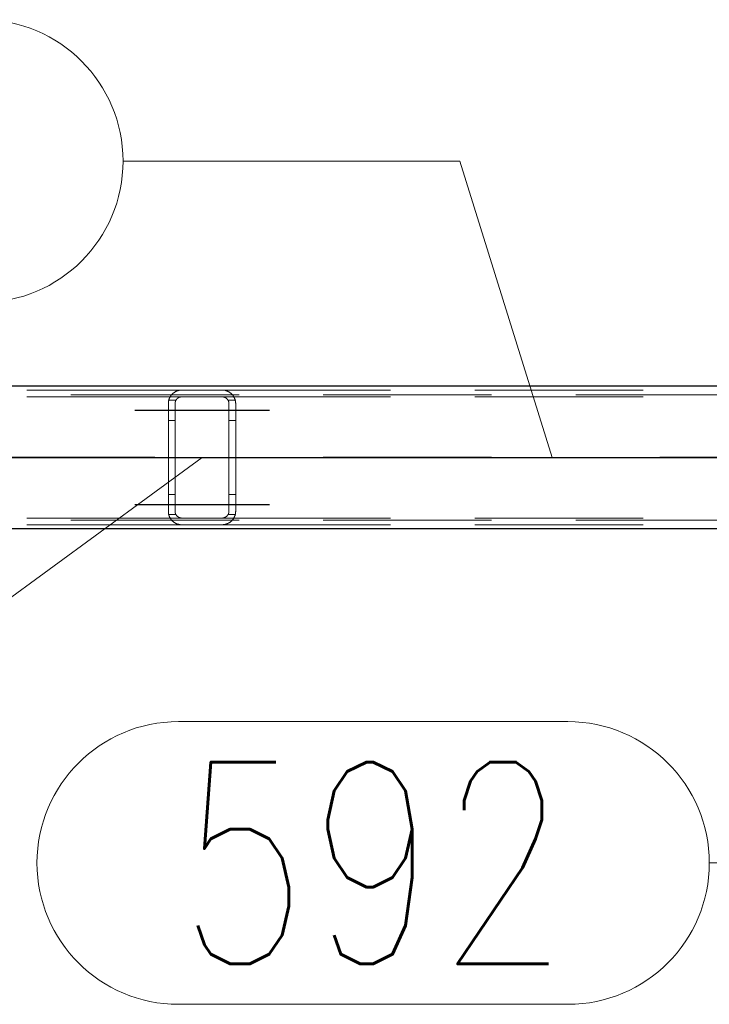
# Model space of a CAD drawing. Header units: millimetres. Extents: x -851 to 2, y 9346 to 10016.
# Tile 465 of 505: x -408 to -398, y 9781 to 9796. Entities that reach past the tile are written whole.
import ezdxf

# ---------------------------------------------------------------- set-up
doc = ezdxf.new("R2010")
doc.units = ezdxf.units.MM
doc.header["$LTSCALE"] = 10
doc.linetypes.add('HIDDEN', pattern=[0.375, 0.25, -0.125])
doc.linetypes.add('MITTE', pattern=[2, 1.25, -0.25, 0.25, -0.25])
for name, color, linetype, lineweight in [('PS_Hidden', 2, 'HIDDEN', 9), ('PS_Pos', 1, 'Continuous', 15), ('PS_Shape', 161, 'Continuous', 30), ('PS_SOLID', 7, 'Continuous', 30)]:
    doc.layers.add(name, color=color, linetype=linetype, lineweight=lineweight)
doc.layers.add('PS_Mid', color=5, linetype='MITTE')
doc.styles.add('simplex', font='simplex.shx', dxfattribs={"width": 0.75})

# ---------------------------------------------------------------- blocks, each defined once
blk = doc.blocks.new('*X1225')
at = {"layer": 'PS_Hidden', "color": 2, "linetype": 'HIDDEN'}
for p, q in [((-415.432, 9790.478), (-405.632, 9790.478)), ((-405.777, 9790.416), (-405.774, 9790.42)), ((-405.774, 9790.42), (-405.77, 9790.423)), ((-405.77, 9790.423), (-405.767, 9790.426)), ((-405.767, 9790.426), (-405.764, 9790.429)), ((-405.764, 9790.429), (-405.76, 9790.432)), ((-405.76, 9790.432), (-405.757, 9790.434)), ((-405.757, 9790.434), (-405.753, 9790.437)), ((-405.753, 9790.437), (-405.75, 9790.44)), ((-405.75, 9790.44), (-405.746, 9790.443)), ((-405.746, 9790.443), (-405.742, 9790.445)), ((-405.742, 9790.445), (-405.738, 9790.448)), ((-405.738, 9790.448), (-405.733, 9790.451)), ((-405.733, 9790.451), (-405.729, 9790.453)), ((-405.729, 9790.453), (-405.724, 9790.456)), ((-405.724, 9790.456), (-405.719, 9790.458)), ((-405.719, 9790.458), (-405.714, 9790.46)), ((-405.714, 9790.46), (-405.709, 9790.463)), ((-405.709, 9790.463), (-405.704, 9790.465)), ((-405.704, 9790.465), (-405.699, 9790.467)), ((-405.699, 9790.467), (-405.693, 9790.468)), ((-405.693, 9790.468), (-405.688, 9790.47)), ((-405.688, 9790.47), (-405.682, 9790.472)), ((-405.682, 9790.472), (-405.675, 9790.473)), ((-405.675, 9790.473), (-405.669, 9790.475)), ((-405.669, 9790.475), (-405.662, 9790.476)), ((-405.662, 9790.476), (-405.655, 9790.477)), ((-405.655, 9790.477), (-405.647, 9790.477)), ((-405.647, 9790.477), (-405.64, 9790.478)), ((-405.64, 9790.478), (-405.632, 9790.478)), ((-405.632, 9790.478), (-405.032, 9790.478)), ((-405.032, 9790.478), (-395.232, 9790.478)), ((-405.032, 9790.478), (-405.025, 9790.478)), ((-405.025, 9790.478), (-405.018, 9790.477)), ((-405.018, 9790.477), (-405.011, 9790.477)), ((-405.011, 9790.477), (-405.003, 9790.476)), ((-405.003, 9790.476), (-404.996, 9790.475)), ((-404.996, 9790.475), (-404.99, 9790.473)), ((-404.99, 9790.473), (-404.983, 9790.472)), ((-404.983, 9790.472), (-404.977, 9790.47)), ((-404.977, 9790.47), (-404.972, 9790.468)), ((-404.972, 9790.468), (-404.966, 9790.467)), ((-404.966, 9790.467), (-404.961, 9790.465)), ((-404.961, 9790.465), (-404.956, 9790.463)), ((-404.956, 9790.463), (-404.951, 9790.461)), ((-404.951, 9790.461), (-404.946, 9790.458)), ((-404.946, 9790.458), (-404.941, 9790.456)), ((-404.941, 9790.456), (-404.937, 9790.454)), ((-404.937, 9790.454), (-404.932, 9790.451)), ((-404.932, 9790.451), (-404.928, 9790.448)), ((-404.928, 9790.448), (-404.924, 9790.446)), ((-404.924, 9790.446), (-404.919, 9790.443)), ((-404.919, 9790.443), (-404.915, 9790.44)), ((-404.915, 9790.44), (-404.912, 9790.437)), ((-404.912, 9790.437), (-404.908, 9790.434)), ((-404.908, 9790.434), (-404.904, 9790.431)), ((-404.904, 9790.431), (-404.901, 9790.428)), ((-404.901, 9790.428), (-404.897, 9790.425)), ((-404.897, 9790.425), (-404.894, 9790.422)), ((-404.894, 9790.422), (-404.891, 9790.419)), ((-404.891, 9790.419), (-404.888, 9790.416)), ((-168.532, 9790.408), (-423.732, 9790.408)), ((-415.432, 9790.378), (-405.632, 9790.378)), ((-405.832, 9790.292), (-405.831, 9790.297)), ((-405.832, 9790.287), (-405.832, 9790.292)), ((-405.832, 9790.283), (-405.832, 9790.287)), ((-405.832, 9790.278), (-405.832, 9790.283)), ((-405.832, 9788.678), (-405.832, 9790.278)), ((-405.831, 9790.302), (-405.83, 9790.306)), ((-405.831, 9790.297), (-405.831, 9790.302)), ((-405.83, 9790.311), (-405.829, 9790.316)), ((-405.83, 9790.306), (-405.83, 9790.311)), ((-405.829, 9790.316), (-405.828, 9790.32)), ((-405.828, 9790.32), (-405.827, 9790.325)), ((-405.827, 9790.325), (-405.826, 9790.329)), ((-405.826, 9790.329), (-405.824, 9790.334)), ((-405.719, 9790.328), (-405.826, 9790.328)), ((-405.824, 9790.334), (-405.823, 9790.338)), ((-405.823, 9790.338), (-405.822, 9790.343)), ((-405.822, 9790.343), (-405.82, 9790.347)), ((-405.82, 9790.347), (-405.818, 9790.352)), ((-405.818, 9790.352), (-405.817, 9790.356)), ((-405.817, 9790.356), (-405.815, 9790.36)), ((-405.815, 9790.36), (-405.813, 9790.364)), ((-405.813, 9790.364), (-405.811, 9790.369)), ((-405.811, 9790.369), (-405.809, 9790.373)), ((-405.809, 9790.373), (-405.806, 9790.377)), ((-405.806, 9790.377), (-405.804, 9790.381)), ((-405.804, 9790.381), (-405.802, 9790.384)), ((-405.802, 9790.384), (-405.799, 9790.388)), ((-405.799, 9790.388), (-405.797, 9790.392)), ((-405.797, 9790.392), (-405.794, 9790.396)), ((-405.794, 9790.396), (-405.791, 9790.399)), ((-405.791, 9790.399), (-405.789, 9790.403)), ((-405.789, 9790.403), (-405.786, 9790.406)), ((-405.786, 9790.406), (-405.783, 9790.41)), ((-405.783, 9790.41), (-405.78, 9790.413)), ((-405.78, 9790.413), (-405.777, 9790.416)), ((-405.731, 9790.293), (-405.732, 9790.291)), ((-405.732, 9790.291), (-405.732, 9790.289)), ((-405.732, 9790.289), (-405.732, 9790.287)), ((-405.732, 9790.287), (-405.732, 9790.284)), ((-405.732, 9790.284), (-405.732, 9790.282)), ((-405.732, 9790.282), (-405.732, 9790.28)), ((-405.732, 9790.28), (-405.732, 9790.278)), ((-405.732, 9790.278), (-405.732, 9788.678)), ((-405.73, 9790.298), (-405.731, 9790.295)), ((-405.731, 9790.295), (-405.731, 9790.293)), ((-405.729, 9790.302), (-405.73, 9790.3)), ((-405.73, 9790.3), (-405.73, 9790.298)), ((-405.728, 9790.306), (-405.729, 9790.304)), ((-405.729, 9790.304), (-405.729, 9790.302)), ((-405.727, 9790.311), (-405.728, 9790.308)), ((-405.728, 9790.308), (-405.728, 9790.306)), ((-405.726, 9790.313), (-405.727, 9790.311)), ((-405.725, 9790.315), (-405.726, 9790.313)), ((-405.724, 9790.317), (-405.725, 9790.315)), ((-405.723, 9790.321), (-405.724, 9790.319)), ((-405.724, 9790.319), (-405.724, 9790.317)), ((-405.722, 9790.323), (-405.723, 9790.321)), ((-405.72, 9790.325), (-405.722, 9790.323)), ((-405.719, 9790.327), (-405.72, 9790.325)), ((-405.718, 9790.329), (-405.719, 9790.327)), ((-405.717, 9790.331), (-405.718, 9790.329)), ((-405.716, 9790.333), (-405.717, 9790.331)), ((-405.714, 9790.335), (-405.716, 9790.333)), ((-405.713, 9790.337), (-405.714, 9790.335)), ((-405.712, 9790.339), (-405.713, 9790.337)), ((-405.71, 9790.341), (-405.712, 9790.339)), ((-405.709, 9790.343), (-405.71, 9790.341)), ((-405.707, 9790.344), (-405.709, 9790.343)), ((-405.706, 9790.346), (-405.707, 9790.344)), ((-405.704, 9790.348), (-405.706, 9790.346)), ((-405.702, 9790.349), (-405.704, 9790.348)), ((-405.701, 9790.351), (-405.702, 9790.349)), ((-405.699, 9790.353), (-405.701, 9790.351)), ((-405.697, 9790.354), (-405.699, 9790.353)), ((-405.695, 9790.356), (-405.697, 9790.354)), ((-405.693, 9790.357), (-405.695, 9790.356)), ((-405.691, 9790.359), (-405.693, 9790.357)), ((-405.689, 9790.36), (-405.691, 9790.359)), ((-405.687, 9790.362), (-405.689, 9790.36)), ((-405.685, 9790.363), (-405.687, 9790.362)), ((-405.682, 9790.365), (-405.685, 9790.363)), ((-405.68, 9790.366), (-405.682, 9790.365)), ((-405.677, 9790.367), (-405.68, 9790.366)), ((-405.675, 9790.369), (-405.677, 9790.367)), ((-405.672, 9790.37), (-405.675, 9790.369)), ((-405.669, 9790.371), (-405.672, 9790.37)), ((-405.667, 9790.372), (-405.669, 9790.371)), ((-405.664, 9790.373), (-405.667, 9790.372)), ((-405.661, 9790.374), (-405.664, 9790.373)), ((-405.658, 9790.375), (-405.661, 9790.374)), ((-405.655, 9790.375), (-405.658, 9790.375)), ((-405.652, 9790.376), (-405.655, 9790.375)), ((-405.649, 9790.377), (-405.652, 9790.376)), ((-405.645, 9790.377), (-405.649, 9790.377)), ((-405.642, 9790.377), (-405.645, 9790.377)), ((-405.639, 9790.378), (-405.642, 9790.377)), ((-405.636, 9790.378), (-405.639, 9790.378)), ((-405.632, 9790.378), (-405.636, 9790.378)), ((-405.032, 9790.378), (-405.632, 9790.378)), ((-405.032, 9790.378), (-395.232, 9790.378)), ((-405.029, 9790.378), (-405.032, 9790.378)), ((-405.032, 9790.378), (-405.032, 9790.378)), ((-405.026, 9790.378), (-405.029, 9790.378)), ((-405.022, 9790.377), (-405.026, 9790.378)), ((-405.019, 9790.377), (-405.022, 9790.377)), ((-405.016, 9790.376), (-405.019, 9790.377)), ((-405.012, 9790.376), (-405.016, 9790.376)), ((-405.009, 9790.375), (-405.012, 9790.376)), ((-405.006, 9790.374), (-405.009, 9790.375)), ((-405.003, 9790.373), (-405.006, 9790.374)), ((-405, 9790.373), (-405.003, 9790.373)), ((-404.997, 9790.372), (-405, 9790.373)), ((-404.995, 9790.37), (-404.997, 9790.372)), ((-404.992, 9790.369), (-404.995, 9790.37)), ((-404.989, 9790.368), (-404.992, 9790.369)), ((-404.987, 9790.367), (-404.989, 9790.368)), ((-404.984, 9790.366), (-404.987, 9790.367)), ((-404.982, 9790.364), (-404.984, 9790.366)), ((-404.98, 9790.363), (-404.982, 9790.364)), ((-404.977, 9790.361), (-404.98, 9790.363)), ((-404.975, 9790.36), (-404.977, 9790.361)), ((-404.973, 9790.358), (-404.975, 9790.36)), ((-404.971, 9790.357), (-404.973, 9790.358)), ((-404.969, 9790.355), (-404.971, 9790.357)), ((-404.967, 9790.353), (-404.969, 9790.355)), ((-404.965, 9790.352), (-404.967, 9790.353)), ((-404.963, 9790.35), (-404.965, 9790.352)), ((-404.962, 9790.349), (-404.963, 9790.35)), ((-404.96, 9790.347), (-404.962, 9790.349)), ((-404.959, 9790.345), (-404.96, 9790.347)), ((-404.957, 9790.344), (-404.959, 9790.345)), ((-404.956, 9790.342), (-404.957, 9790.344)), ((-404.954, 9790.34), (-404.956, 9790.342)), ((-404.953, 9790.338), (-404.954, 9790.34)), ((-404.951, 9790.336), (-404.953, 9790.338)), ((-404.95, 9790.335), (-404.951, 9790.336)), ((-404.949, 9790.333), (-404.95, 9790.335)), ((-404.948, 9790.331), (-404.949, 9790.333)), ((-404.946, 9790.329), (-404.948, 9790.331)), ((-404.945, 9790.327), (-404.946, 9790.329)), ((-404.839, 9790.328), (-404.946, 9790.328)), ((-404.944, 9790.325), (-404.945, 9790.327)), ((-404.943, 9790.323), (-404.944, 9790.325)), ((-404.942, 9790.321), (-404.943, 9790.323)), ((-404.941, 9790.319), (-404.942, 9790.321)), ((-404.94, 9790.317), (-404.941, 9790.319)), ((-404.939, 9790.315), (-404.94, 9790.317)), ((-404.939, 9790.312), (-404.939, 9790.315)), ((-404.938, 9790.31), (-404.939, 9790.312)), ((-404.937, 9790.308), (-404.938, 9790.31)), ((-404.936, 9790.306), (-404.937, 9790.308)), ((-404.936, 9790.304), (-404.936, 9790.306)), ((-404.935, 9790.302), (-404.936, 9790.304)), ((-404.935, 9790.3), (-404.935, 9790.302)), ((-404.934, 9790.297), (-404.935, 9790.3)), ((-404.934, 9790.295), (-404.934, 9790.297)), ((-404.934, 9790.293), (-404.934, 9790.295)), ((-404.933, 9790.291), (-404.934, 9790.293)), ((-404.933, 9790.289), (-404.933, 9790.291)), ((-404.933, 9790.287), (-404.933, 9790.289)), ((-404.933, 9790.284), (-404.933, 9790.287)), ((-404.932, 9790.282), (-404.933, 9790.284)), ((-404.932, 9790.28), (-404.932, 9790.282)), ((-404.932, 9790.278), (-404.932, 9790.28)), ((-404.932, 9788.678), (-404.932, 9790.278)), ((-404.888, 9790.416), (-404.885, 9790.413)), ((-404.885, 9790.413), (-404.882, 9790.41)), ((-404.882, 9790.41), (-404.879, 9790.406)), ((-404.879, 9790.406), (-404.876, 9790.403)), ((-404.876, 9790.403), (-404.874, 9790.4)), ((-404.874, 9790.4), (-404.871, 9790.396)), ((-404.871, 9790.396), (-404.868, 9790.392)), ((-404.868, 9790.392), (-404.866, 9790.389)), ((-404.866, 9790.389), (-404.863, 9790.385)), ((-404.863, 9790.385), (-404.861, 9790.381)), ((-404.861, 9790.381), (-404.859, 9790.377)), ((-404.859, 9790.377), (-404.857, 9790.373)), ((-404.857, 9790.373), (-404.854, 9790.369)), ((-404.854, 9790.369), (-404.852, 9790.365)), ((-404.852, 9790.365), (-404.85, 9790.361)), ((-404.85, 9790.361), (-404.848, 9790.356)), ((-404.848, 9790.356), (-404.847, 9790.352)), ((-404.847, 9790.352), (-404.845, 9790.348)), ((-404.845, 9790.348), (-404.843, 9790.343)), ((-404.843, 9790.343), (-404.842, 9790.339)), ((-404.842, 9790.339), (-404.841, 9790.334)), ((-404.841, 9790.334), (-404.839, 9790.33)), ((-404.839, 9790.33), (-404.838, 9790.325)), ((-404.838, 9790.325), (-404.837, 9790.32)), ((-404.837, 9790.32), (-404.836, 9790.316)), ((-404.836, 9790.316), (-404.835, 9790.311)), ((-404.835, 9790.311), (-404.834, 9790.306)), ((-404.834, 9790.306), (-404.834, 9790.302)), ((-404.834, 9790.302), (-404.833, 9790.297)), ((-404.833, 9790.297), (-404.833, 9790.292)), ((-404.833, 9790.292), (-404.833, 9790.287)), ((-404.833, 9790.287), (-404.832, 9790.283)), ((-404.832, 9790.283), (-404.832, 9790.278)), ((-404.832, 9790.278), (-404.832, 9788.678)), ((-405.732, 9790.028), (-405.832, 9790.028)), ((-404.832, 9790.028), (-404.932, 9790.028)), ((-405.732, 9788.928), (-405.832, 9788.928)), ((-404.832, 9788.928), (-404.932, 9788.928)), ((-405.832, 9788.673), (-405.832, 9788.678)), ((-405.832, 9788.668), (-405.832, 9788.673)), ((-405.832, 9788.664), (-405.832, 9788.668)), ((-405.831, 9788.659), (-405.832, 9788.664)), ((-405.732, 9788.678), (-405.732, 9788.676)), ((-405.732, 9788.676), (-405.732, 9788.674)), ((-405.732, 9788.674), (-405.732, 9788.671)), ((-405.732, 9788.671), (-405.732, 9788.669)), ((-405.732, 9788.669), (-405.732, 9788.667)), ((-405.732, 9788.667), (-405.732, 9788.665)), ((-405.732, 9788.665), (-405.731, 9788.663)), ((-405.731, 9788.663), (-405.731, 9788.66)), ((-404.934, 9788.663), (-404.933, 9788.665)), ((-404.934, 9788.661), (-404.934, 9788.663)), ((-404.933, 9788.671), (-404.932, 9788.674)), ((-404.933, 9788.669), (-404.933, 9788.671)), ((-404.933, 9788.667), (-404.933, 9788.669)), ((-404.933, 9788.665), (-404.933, 9788.667)), ((-404.932, 9788.676), (-404.932, 9788.678)), ((-404.932, 9788.674), (-404.932, 9788.676)), ((-404.832, 9788.673), (-404.833, 9788.668)), ((-404.833, 9788.668), (-404.833, 9788.664)), ((-404.833, 9788.664), (-404.833, 9788.659)), ((-404.832, 9788.678), (-404.832, 9788.673)), ((-168.532, 9788.548), (-423.732, 9788.548)), ((-415.432, 9788.578), (-405.632, 9788.578)), ((-405.831, 9788.654), (-405.831, 9788.659)), ((-405.83, 9788.649), (-405.831, 9788.654)), ((-405.83, 9788.645), (-405.83, 9788.649)), ((-405.829, 9788.64), (-405.83, 9788.645)), ((-405.828, 9788.636), (-405.829, 9788.64)), ((-405.827, 9788.631), (-405.828, 9788.636)), ((-405.826, 9788.626), (-405.827, 9788.631)), ((-405.719, 9788.628), (-405.826, 9788.628)), ((-405.824, 9788.622), (-405.826, 9788.626)), ((-405.823, 9788.617), (-405.824, 9788.622)), ((-405.822, 9788.613), (-405.823, 9788.617)), ((-405.82, 9788.608), (-405.822, 9788.613)), ((-405.818, 9788.604), (-405.82, 9788.608)), ((-405.817, 9788.6), (-405.818, 9788.604)), ((-405.815, 9788.596), (-405.817, 9788.6)), ((-405.813, 9788.591), (-405.815, 9788.596)), ((-405.811, 9788.587), (-405.813, 9788.591)), ((-405.809, 9788.583), (-405.811, 9788.587)), ((-405.806, 9788.579), (-405.809, 9788.583)), ((-405.804, 9788.575), (-405.806, 9788.579)), ((-405.802, 9788.571), (-405.804, 9788.575)), ((-405.799, 9788.568), (-405.802, 9788.571)), ((-405.797, 9788.564), (-405.799, 9788.568)), ((-405.794, 9788.56), (-405.797, 9788.564)), ((-405.791, 9788.556), (-405.794, 9788.56)), ((-405.789, 9788.553), (-405.791, 9788.556)), ((-405.786, 9788.549), (-405.789, 9788.553)), ((-405.783, 9788.546), (-405.786, 9788.549)), ((-405.78, 9788.543), (-405.783, 9788.546)), ((-405.777, 9788.539), (-405.78, 9788.543)), ((-405.774, 9788.536), (-405.777, 9788.539)), ((-405.77, 9788.533), (-405.774, 9788.536)), ((-405.767, 9788.53), (-405.77, 9788.533)), ((-405.764, 9788.527), (-405.767, 9788.53)), ((-405.76, 9788.524), (-405.764, 9788.527)), ((-405.757, 9788.521), (-405.76, 9788.524)), ((-405.753, 9788.519), (-405.757, 9788.521)), ((-405.75, 9788.516), (-405.753, 9788.519)), ((-405.746, 9788.513), (-405.75, 9788.516)), ((-405.731, 9788.66), (-405.73, 9788.658)), ((-405.73, 9788.658), (-405.73, 9788.656)), ((-405.73, 9788.656), (-405.729, 9788.654)), ((-405.729, 9788.654), (-405.729, 9788.652)), ((-405.729, 9788.652), (-405.728, 9788.649)), ((-405.728, 9788.649), (-405.728, 9788.647)), ((-405.728, 9788.647), (-405.727, 9788.645)), ((-405.727, 9788.645), (-405.726, 9788.643)), ((-405.726, 9788.643), (-405.725, 9788.641)), ((-405.725, 9788.641), (-405.724, 9788.639)), ((-405.724, 9788.639), (-405.724, 9788.637)), ((-405.724, 9788.637), (-405.723, 9788.635)), ((-405.723, 9788.635), (-405.722, 9788.633)), ((-405.722, 9788.633), (-405.72, 9788.63)), ((-405.72, 9788.63), (-405.719, 9788.628)), ((-405.719, 9788.628), (-405.718, 9788.626)), ((-405.718, 9788.626), (-405.717, 9788.625)), ((-405.717, 9788.625), (-405.716, 9788.623)), ((-405.716, 9788.623), (-405.714, 9788.621)), ((-405.714, 9788.621), (-405.713, 9788.619)), ((-405.713, 9788.619), (-405.712, 9788.617)), ((-405.712, 9788.617), (-405.71, 9788.615)), ((-405.71, 9788.615), (-405.709, 9788.613)), ((-405.709, 9788.613), (-405.707, 9788.611)), ((-405.707, 9788.611), (-405.706, 9788.61)), ((-405.706, 9788.61), (-405.704, 9788.608)), ((-405.704, 9788.608), (-405.702, 9788.606)), ((-405.702, 9788.606), (-405.701, 9788.605)), ((-405.701, 9788.605), (-405.699, 9788.603)), ((-405.699, 9788.603), (-405.697, 9788.602)), ((-405.697, 9788.602), (-405.695, 9788.6)), ((-405.695, 9788.6), (-405.693, 9788.598)), ((-405.693, 9788.598), (-405.691, 9788.597)), ((-405.691, 9788.597), (-405.689, 9788.595)), ((-405.689, 9788.595), (-405.687, 9788.594)), ((-405.687, 9788.594), (-405.685, 9788.593)), ((-405.685, 9788.593), (-405.682, 9788.591)), ((-405.682, 9788.591), (-405.68, 9788.59)), ((-405.68, 9788.59), (-405.677, 9788.589)), ((-405.677, 9788.589), (-405.675, 9788.587)), ((-405.675, 9788.587), (-405.672, 9788.586)), ((-405.672, 9788.586), (-405.669, 9788.585)), ((-405.669, 9788.585), (-405.667, 9788.584)), ((-405.667, 9788.584), (-405.664, 9788.583)), ((-405.664, 9788.583), (-405.661, 9788.582)), ((-405.661, 9788.582), (-405.658, 9788.581)), ((-405.658, 9788.581), (-405.655, 9788.58)), ((-405.655, 9788.58), (-405.652, 9788.58)), ((-405.652, 9788.58), (-405.649, 9788.579)), ((-405.649, 9788.579), (-405.645, 9788.579)), ((-405.645, 9788.579), (-405.642, 9788.578)), ((-405.642, 9788.578), (-405.639, 9788.578)), ((-405.639, 9788.578), (-405.636, 9788.578)), ((-405.636, 9788.578), (-405.632, 9788.578)), ((-405.632, 9788.578), (-405.032, 9788.578)), ((-405.632, 9788.578), (-405.632, 9788.578)), ((-405.032, 9788.578), (-395.232, 9788.578)), ((-405.032, 9788.578), (-405.029, 9788.578)), ((-405.029, 9788.578), (-405.026, 9788.578)), ((-405.026, 9788.578), (-405.022, 9788.578)), ((-405.022, 9788.578), (-405.019, 9788.579)), ((-405.019, 9788.579), (-405.016, 9788.579)), ((-405.016, 9788.579), (-405.012, 9788.58)), ((-405.012, 9788.58), (-405.009, 9788.581)), ((-405.009, 9788.581), (-405.006, 9788.581)), ((-405.006, 9788.581), (-405.003, 9788.582)), ((-405.003, 9788.582), (-405, 9788.583)), ((-405, 9788.583), (-404.997, 9788.584)), ((-404.997, 9788.584), (-404.995, 9788.585)), ((-404.995, 9788.585), (-404.992, 9788.586)), ((-404.992, 9788.586), (-404.989, 9788.588)), ((-404.989, 9788.588), (-404.987, 9788.589)), ((-404.987, 9788.589), (-404.984, 9788.59)), ((-404.984, 9788.59), (-404.982, 9788.592)), ((-404.982, 9788.592), (-404.98, 9788.593)), ((-404.98, 9788.593), (-404.977, 9788.595)), ((-404.977, 9788.595), (-404.975, 9788.596)), ((-404.975, 9788.596), (-404.973, 9788.598)), ((-404.973, 9788.598), (-404.971, 9788.599)), ((-404.971, 9788.599), (-404.969, 9788.601)), ((-404.969, 9788.601), (-404.967, 9788.602)), ((-404.967, 9788.602), (-404.965, 9788.604)), ((-404.965, 9788.604), (-404.963, 9788.606)), ((-404.963, 9788.606), (-404.962, 9788.607)), ((-404.962, 9788.607), (-404.96, 9788.609)), ((-404.96, 9788.609), (-404.959, 9788.61)), ((-404.959, 9788.61), (-404.957, 9788.612)), ((-404.957, 9788.612), (-404.956, 9788.614)), ((-404.956, 9788.614), (-404.954, 9788.616)), ((-404.954, 9788.616), (-404.953, 9788.618)), ((-404.953, 9788.618), (-404.951, 9788.619)), ((-404.951, 9788.619), (-404.95, 9788.621)), ((-404.95, 9788.621), (-404.949, 9788.623)), ((-404.949, 9788.623), (-404.948, 9788.625)), ((-404.948, 9788.625), (-404.946, 9788.627)), ((-404.946, 9788.627), (-404.945, 9788.629)), ((-404.839, 9788.628), (-404.946, 9788.628)), ((-404.945, 9788.629), (-404.944, 9788.631)), ((-404.944, 9788.631), (-404.943, 9788.633)), ((-404.943, 9788.633), (-404.942, 9788.635)), ((-404.942, 9788.635), (-404.941, 9788.637)), ((-404.941, 9788.637), (-404.94, 9788.639)), ((-404.94, 9788.639), (-404.939, 9788.641)), ((-404.939, 9788.643), (-404.938, 9788.645)), ((-404.939, 9788.641), (-404.939, 9788.643)), ((-404.938, 9788.645), (-404.937, 9788.648)), ((-404.937, 9788.648), (-404.936, 9788.65)), ((-404.936, 9788.652), (-404.935, 9788.654)), ((-404.936, 9788.65), (-404.936, 9788.652)), ((-404.935, 9788.656), (-404.934, 9788.658)), ((-404.935, 9788.654), (-404.935, 9788.656)), ((-404.934, 9788.658), (-404.934, 9788.661)), ((-404.912, 9788.519), (-404.915, 9788.516)), ((-404.908, 9788.521), (-404.912, 9788.519)), ((-404.904, 9788.524), (-404.908, 9788.521)), ((-404.901, 9788.527), (-404.904, 9788.524)), ((-404.897, 9788.53), (-404.901, 9788.527)), ((-404.894, 9788.533), (-404.897, 9788.53)), ((-404.891, 9788.536), (-404.894, 9788.533)), ((-404.888, 9788.54), (-404.891, 9788.536)), ((-404.885, 9788.543), (-404.888, 9788.54)), ((-404.882, 9788.546), (-404.885, 9788.543)), ((-404.879, 9788.549), (-404.882, 9788.546)), ((-404.876, 9788.553), (-404.879, 9788.549)), ((-404.874, 9788.556), (-404.876, 9788.553)), ((-404.871, 9788.56), (-404.874, 9788.556)), ((-404.868, 9788.563), (-404.871, 9788.56)), ((-404.866, 9788.567), (-404.868, 9788.563)), ((-404.863, 9788.571), (-404.866, 9788.567)), ((-404.861, 9788.575), (-404.863, 9788.571)), ((-404.859, 9788.579), (-404.861, 9788.575)), ((-404.857, 9788.583), (-404.859, 9788.579)), ((-404.854, 9788.587), (-404.857, 9788.583)), ((-404.852, 9788.591), (-404.854, 9788.587)), ((-404.85, 9788.595), (-404.852, 9788.591)), ((-404.848, 9788.599), (-404.85, 9788.595)), ((-404.847, 9788.604), (-404.848, 9788.599)), ((-404.845, 9788.608), (-404.847, 9788.604)), ((-404.843, 9788.612), (-404.845, 9788.608)), ((-404.842, 9788.617), (-404.843, 9788.612)), ((-404.841, 9788.621), (-404.842, 9788.617)), ((-404.839, 9788.626), (-404.841, 9788.621)), ((-404.838, 9788.631), (-404.839, 9788.626)), ((-404.837, 9788.635), (-404.838, 9788.631)), ((-404.836, 9788.64), (-404.837, 9788.635)), ((-404.835, 9788.645), (-404.836, 9788.64)), ((-404.834, 9788.649), (-404.835, 9788.645)), ((-404.833, 9788.659), (-404.834, 9788.654)), ((-404.834, 9788.654), (-404.834, 9788.649)), ((-415.432, 9788.478), (-405.632, 9788.478)), ((-405.742, 9788.511), (-405.746, 9788.513)), ((-405.738, 9788.508), (-405.742, 9788.511)), ((-405.733, 9788.505), (-405.738, 9788.508)), ((-405.729, 9788.503), (-405.733, 9788.505)), ((-405.724, 9788.5), (-405.729, 9788.503)), ((-405.719, 9788.498), (-405.724, 9788.5)), ((-405.714, 9788.495), (-405.719, 9788.498)), ((-405.709, 9788.493), (-405.714, 9788.495)), ((-405.704, 9788.491), (-405.709, 9788.493)), ((-405.699, 9788.489), (-405.704, 9788.491)), ((-405.693, 9788.487), (-405.699, 9788.489)), ((-405.688, 9788.486), (-405.693, 9788.487)), ((-405.682, 9788.484), (-405.688, 9788.486)), ((-405.675, 9788.483), (-405.682, 9788.484)), ((-405.669, 9788.481), (-405.675, 9788.483)), ((-405.662, 9788.48), (-405.669, 9788.481)), ((-405.655, 9788.479), (-405.662, 9788.48)), ((-405.647, 9788.478), (-405.655, 9788.479)), ((-405.64, 9788.478), (-405.647, 9788.478)), ((-405.632, 9788.478), (-405.64, 9788.478)), ((-405.032, 9788.478), (-405.632, 9788.478)), ((-405.032, 9788.478), (-395.232, 9788.478)), ((-405.025, 9788.478), (-405.032, 9788.478)), ((-405.032, 9788.478), (-405.032, 9788.478)), ((-405.018, 9788.478), (-405.025, 9788.478)), ((-405.011, 9788.479), (-405.018, 9788.478)), ((-405.003, 9788.48), (-405.011, 9788.479)), ((-404.996, 9788.481), (-405.003, 9788.48)), ((-404.99, 9788.482), (-404.996, 9788.481)), ((-404.983, 9788.484), (-404.99, 9788.482)), ((-404.977, 9788.486), (-404.983, 9788.484)), ((-404.972, 9788.487), (-404.977, 9788.486)), ((-404.966, 9788.489), (-404.972, 9788.487)), ((-404.961, 9788.491), (-404.966, 9788.489)), ((-404.956, 9788.493), (-404.961, 9788.491)), ((-404.951, 9788.495), (-404.956, 9788.493)), ((-404.946, 9788.497), (-404.951, 9788.495)), ((-404.941, 9788.5), (-404.946, 9788.497)), ((-404.937, 9788.502), (-404.941, 9788.5)), ((-404.932, 9788.505), (-404.937, 9788.502)), ((-404.928, 9788.507), (-404.932, 9788.505)), ((-404.924, 9788.51), (-404.928, 9788.507)), ((-404.919, 9788.513), (-404.924, 9788.51)), ((-404.915, 9788.516), (-404.919, 9788.513))]:
    blk.add_line(p, q, dxfattribs=at)
at = {"layer": 'PS_Mid', "color": 5, "linetype": 'MITTE'}
for p, q in [((-406.332, 9790.178), (-405.232, 9790.178)), ((-406.332, 9790.178), (-405.232, 9790.178)), ((-405.432, 9790.178), (-404.332, 9790.178)), ((-405.432, 9790.178), (-404.332, 9790.178)), ((-428.281, 9789.478), (-371.984, 9789.478)), ((-166.032, 9789.478), (-426.232, 9789.478)), ((-405.332, 9789.478), (-405.332, 9789.478)), ((-406.332, 9788.778), (-405.232, 9788.778)), ((-406.332, 9788.778), (-405.232, 9788.778)), ((-405.432, 9788.778), (-404.332, 9788.778)), ((-405.432, 9788.778), (-404.332, 9788.778))]:
    blk.add_line(p, q, dxfattribs=at)
at = {"layer": 'PS_SOLID', "color": 7, "linetype": 'Continuous'}
for p, q in [((-168.532, 9790.538), (-423.732, 9790.538)), ((-168.532, 9788.418), (-423.732, 9788.418))]:
    blk.add_line(p, q, dxfattribs=at)
blk = doc.blocks.new('*X1259')
at = {"color": 1}
blk.add_line((-405.332, 9789.478), (-413.561, 9783.453), dxfattribs=at)
blk = doc.blocks.new('*X1261')
at = {"color": 1}
for p in [(-406.505, 9793.881), (-400.129, 9789.478)]:
    blk.add_line(p, (-401.505, 9793.881), dxfattribs=at)
blk.add_arc((-408.605, 9793.881), 2.1, 270, 90, dxfattribs=at)
blk = doc.blocks.new('*X1429')
at = {"color": 1}
for p, q in [((-405.683, 9785.553), (-399.897, 9785.553)), ((-405.683, 9781.353), (-399.897, 9781.353))]:
    blk.add_line(p, q, dxfattribs=at)
for centre, start, end in [((-405.683, 9783.453), 90, 270), ((-399.897, 9783.453), 270, 90)]:
    blk.add_arc(centre, 2.1, start, end, dxfattribs=at)
at = {"color": 30, "style": 'simplex', "width": 0.75}
blk.add_text('592', height=3, dxfattribs=at).set_placement((-405.683, 9781.953))
blk = doc.blocks.new('*X1430')
at = {"color": 1}
for p, q in [((-394.969, 9789.478), (-392.797, 9783.453)), ((-405.683, 9785.553), (-399.897, 9785.553)), ((-397.797, 9783.453), (-392.797, 9783.453)), ((-405.683, 9781.353), (-399.897, 9781.353))]:
    blk.add_line(p, q, dxfattribs=at)
for centre, start, end in [((-405.683, 9783.453), 90, 270), ((-399.897, 9783.453), 270, 90)]:
    blk.add_arc(centre, 2.1, start, end, dxfattribs=at)
at = {"color": 30, "style": 'simplex', "width": 0.75}
blk.add_text('592', height=3, dxfattribs=at).set_placement((-405.683, 9781.953))

msp = doc.modelspace()

# ---------------------------------------------------------------- block references
at = {"layer": 'PS_Pos'}
for name in ['*X1261', '*X1259', '*X1429', '*X1430']:
    msp.add_blockref(name, (0, 0), dxfattribs=at)
at = {"layer": 'PS_Shape', "color": 31}
msp.add_blockref('*X1225', (0, 0), dxfattribs=at)

doc.saveas('drawing.dxf')
